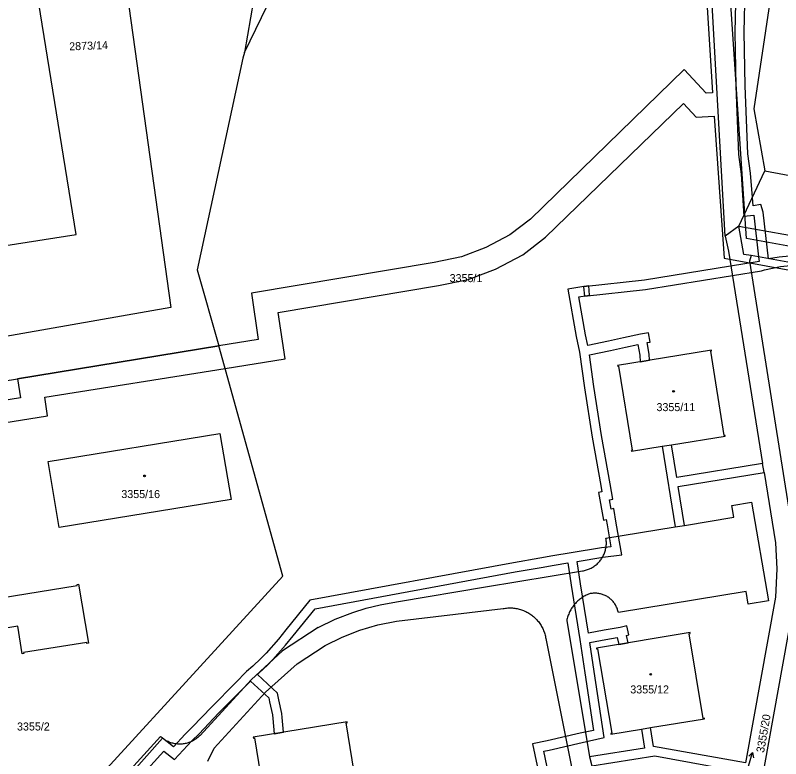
# Model space of a CAD drawing. Extents: x -756746 to -753363, y -1166406 to -1161727.
# Drawn here: x -756300.9 to -756138.5, y -1165220.9 to -1165063.1 of the extents above; entities that cross this region are included whole.
import ezdxf

# ---------------------------------------------------------------- set-up
doc = ezdxf.new("R2010")
doc.units = 0
for name, color, linetype in [('Hranice parcel', 7, 'Continuous'), ('Parcelní čísla', 7, 'Continuous'), ('Pop  PČ popisy', 7, 'Continuous'), ('Vnitřní kresba', 7, 'Continuous'), ('Věcná břemena k části', 7, 'Continuous'), ('Značky budov', 7, 'Continuous')]:
    doc.layers.add(name, color=color, linetype=linetype)

msp = doc.modelspace()

# ---------------------------------------------------------------- linework, layer by layer
at = {"layer": 'Hranice parcel'}
for p, q in [((-756147.35, -1165107.85), (-756141.83, -1165096.13)), ((-756141.83, -1165096.13), (-756090.74, -1165105.46))]:
    msp.add_line(p, q, dxfattribs=at)
for points in [[(-756307.06, -1164992.19), (-756286.92, -1164988.97), (-756267.91, -1165125.1), (-756332.02, -1165136.37)], [(-756328.32, -1165115.93), (-756288.05, -1165109.59), (-756307.06, -1164992.19)], [(-756241.04, -1165003.95), (-756253.64, -1165002.86), (-756249.73, -1165056.17), (-756252.32, -1165070.99)], [(-756252.32, -1165070.99), (-756249.89, -1165066.03), (-756238.15, -1165041.75)], [(-756147.35, -1165107.85), (-756150.28, -1165109.94), (-756153.78, -1165048.13)], [(-756140.59, -1165058.7), (-756144.18, -1165082.94), (-756141.83, -1165096.13)], [(-756252.32, -1165070.99), (-756252.65, -1165072.21), (-756262.31, -1165117.14), (-756257.76, -1165133.28)], [(-756123.5, -1165117.9), (-756126.09, -1165117.44), (-756144.77, -1165114.11), (-756146.31, -1165113.83), (-756147.35, -1165107.85)], [(-756123.5, -1165117.9), (-756128.71, -1165149.22), (-756133.53, -1165175.81), (-756136.04, -1165189.68), (-756142.01, -1165222.54), (-756147.67, -1165253.74), (-756148.58, -1165258.72), (-756151.4, -1165267.5), (-756153.45, -1165269.67), (-756159.75, -1165276.35), (-756169.92, -1165287.15), (-756163.38, -1165293.27)], [(-756330.92, -1165145.2), (-756300.5, -1165140.27), (-756257.76, -1165133.28)], [(-756300.87, -1165244.03), (-756299.83, -1165243.05), (-756244.17, -1165182.18), (-756257.76, -1165133.28)], [(-756158.91, -1165171.37), (-756160.25, -1165163.1), (-756142.02, -1165160.16), (-756142.33, -1165158.21), (-756160.56, -1165161.2), (-756161.68, -1165154.28), (-756150.28, -1165152.46), (-756150.29, -1165152.27), (-756150.52, -1165152.31), (-756153.32, -1165134.38), (-756153.15, -1165134.35), (-756153.17, -1165134.17), (-756173.11, -1165137.41), (-756173.09, -1165137.57), (-756172.9, -1165137.54), (-756170.01, -1165155.44), (-756170.2, -1165155.47), (-756170.17, -1165155.64), (-756163.64, -1165154.59), (-756160.87, -1165171.69), (-756158.91, -1165171.37)], [(-756293.94, -1165157.84), (-756257.51, -1165151.85), (-756255.15, -1165165.89), (-756291.61, -1165171.82), (-756293.94, -1165157.84)], [(-756326.02, -1165202.75), (-756325.99, -1165202.95), (-756326.32, -1165203.01), (-756328.36, -1165190.5), (-756328.03, -1165190.44), (-756328, -1165190.67), (-756287.8, -1165184.17), (-756287.83, -1165183.94), (-756287.52, -1165183.89), (-756285.44, -1165196.38), (-756285.76, -1165196.43), (-756285.79, -1165196.23), (-756299.19, -1165198.39), (-756299.16, -1165198.6), (-756299.48, -1165198.65), (-756300.41, -1165192.8), (-756311.72, -1165194.59), (-756310.8, -1165200.49), (-756311.08, -1165200.53), (-756311.12, -1165200.33), (-756326.02, -1165202.75)], [(-756145.99, -1165221.83), (-756165.47, -1165218.36), (-756166.1, -1165214.32), (-756154.69, -1165212.43), (-756154.7, -1165212.34), (-756154.94, -1165212.38), (-756157.92, -1165194.37), (-756157.68, -1165194.33), (-756157.71, -1165194.15), (-756177.59, -1165197.47), (-756177.56, -1165197.6), (-756177.35, -1165197.57), (-756174.35, -1165215.51), (-756174.57, -1165215.54), (-756174.54, -1165215.72), (-756168.03, -1165214.64), (-756167.4, -1165218.67), (-756179.07, -1165220.55), (-756178.6, -1165222.45), (-756165.18, -1165220.28), (-756146.32, -1165223.78)], [(-756247.5, -1165234.46), (-756247.47, -1165234.64), (-756240.92, -1165233.57), (-756240.43, -1165236.52), (-756249.08, -1165237.91), (-756247.25, -1165239.59), (-756240.11, -1165238.47), (-756238.61, -1165247.52), (-756236.25, -1165249.69), (-756238.54, -1165235.81), (-756238.96, -1165233.25), (-756227.55, -1165231.38), (-756227.58, -1165231.2), (-756227.81, -1165231.24), (-756230.74, -1165213.31), (-756230.51, -1165213.27), (-756230.54, -1165213.09), (-756250.48, -1165216.36), (-756250.42, -1165216.55), (-756250.19, -1165216.51), (-756247.26, -1165234.42), (-756247.5, -1165234.46)]]:
    msp.add_lwpolyline(points, dxfattribs=at)
at = {"layer": 'Pop  PČ popisy'}
for p, q in [((-756145.34, -1165222.47), (-756144.46, -1165219.6)), ((-756144.46, -1165219.6), (-756145.23, -1165220.41)), ((-756144.46, -1165219.6), (-756144.28, -1165220.7))]:
    msp.add_line(p, q, dxfattribs=at)
at = {"layer": 'Vnitřní kresba'}
for p, q in [((-756147.35, -1165107.85), (-756092.53, -1165117.68)), ((-756150.28, -1165109.94), (-756149.56, -1165113.19)), ((-756149.56, -1165113.19), (-756142.33, -1165158.21)), ((-756144.77, -1165114.11), (-756145.15, -1165115.26)), ((-756145.15, -1165115.26), (-756136.1, -1165171.96)), ((-756163.64, -1165154.59), (-756161.68, -1165154.28)), ((-756142.02, -1165160.16), (-756139.61, -1165175.11)), ((-756148.9, -1165167.14), (-756144.71, -1165166.46)), ((-756144.71, -1165166.46), (-756141.11, -1165187.42)), ((-756148.47, -1165169.65), (-756148.9, -1165167.14)), ((-756158.91, -1165171.37), (-756148.47, -1165169.65)), ((-756175.58, -1165174.1), (-756160.87, -1165171.69)), ((-756139.61, -1165175.11), (-756139.33, -1165180.61)), ((-756201.13, -1165184.46), (-756180.56, -1165181.05)), ((-756139.33, -1165180.61), (-756139.6, -1165186.59)), ((-756219.58, -1165187.52), (-756201.13, -1165184.46)), ((-756145.83, -1165185.43), (-756172.95, -1165189.89)), ((-756145.38, -1165188.13), (-756145.83, -1165185.43)), ((-756221.58, -1165187.9), (-756219.58, -1165187.52)), ((-756139.6, -1165186.59), (-756145.99, -1165221.83)), ((-756141.11, -1165187.42), (-756145.38, -1165188.13)), ((-756229.32, -1165189.86), (-756226.45, -1165188.96)), ((-756226.45, -1165188.96), (-756223.52, -1165188.27)), ((-756223.52, -1165188.27), (-756221.58, -1165187.9)), ((-756207.53, -1165190.24), (-756197.41, -1165189.04)), ((-756233.06, -1165191.29), (-756229.32, -1165189.86)), ((-756220.05, -1165191.73), (-756207.53, -1165190.24)), ((-756236.68, -1165193.09), (-756233.06, -1165191.29)), ((-756227.85, -1165193.63), (-756223.99, -1165192.52)), ((-756223.99, -1165192.52), (-756220.05, -1165191.73)), ((-756183.91, -1165191.59), (-756179.07, -1165220.55)), ((-756236.68, -1165193.09), (-756244.24, -1165197.99)), ((-756231.59, -1165195.08), (-756227.85, -1165193.63)), ((-756235.21, -1165196.91), (-756231.59, -1165195.08)), ((-756188.35, -1165195.4), (-756181.37, -1165230.26)), ((-756241.14, -1165200.74), (-756235.21, -1165196.91)), ((-756244.24, -1165197.99), (-756250.86, -1165204.17)), ((-756247.86, -1165206.81), (-756241.14, -1165200.74)), ((-756250.86, -1165204.17), (-756261.74, -1165215.96)), ((-756258.71, -1165218.68), (-756247.86, -1165206.81)), ((-756168.03, -1165214.64), (-756166.1, -1165214.32)), ((-756293.73, -1165242.01), (-756270.12, -1165216.21)), ((-756260.08, -1165221.45), (-756258.71, -1165218.68))]:
    msp.add_line(p, q, dxfattribs=at)
for points in [[(-756180.56, -1165181.05), (-756180.35, -1165181.01), (-756180.14, -1165180.97), (-756179.93, -1165180.91), (-756179.72, -1165180.85), (-756179.52, -1165180.78), (-756179.31, -1165180.71), (-756179.11, -1165180.62), (-756178.92, -1165180.53), (-756178.72, -1165180.44), (-756178.53, -1165180.33), (-756178.35, -1165180.22), (-756178.17, -1165180.11), (-756177.99, -1165179.98), (-756177.82, -1165179.85), (-756177.65, -1165179.72), (-756177.48, -1165179.58), (-756177.33, -1165179.43), (-756177.18, -1165179.28), (-756177.03, -1165179.12), (-756176.89, -1165178.95), (-756176.75, -1165178.78), (-756176.62, -1165178.61), (-756176.5, -1165178.43), (-756176.38, -1165178.25), (-756176.27, -1165178.07), (-756176.17, -1165177.88), (-756176.08, -1165177.68), (-756175.99, -1165177.49), (-756175.91, -1165177.28), (-756175.83, -1165177.08), (-756175.76, -1165176.88), (-756175.7, -1165176.67), (-756175.65, -1165176.46), (-756175.61, -1165176.25), (-756175.57, -1165176.04), (-756175.54, -1165175.82), (-756175.52, -1165175.61), (-756175.5, -1165175.39), (-756175.5, -1165175.18), (-756175.5, -1165174.96), (-756175.51, -1165174.74), (-756175.52, -1165174.53), (-756175.55, -1165174.31), (-756175.58, -1165174.1)], [(-756179.09, -1165185.91), (-756179.32, -1165186), (-756179.54, -1165186.1), (-756179.76, -1165186.2), (-756179.97, -1165186.31), (-756180.19, -1165186.43), (-756180.39, -1165186.55), (-756180.6, -1165186.69), (-756180.8, -1165186.82), (-756180.99, -1165186.97), (-756181.19, -1165187.12), (-756181.37, -1165187.27), (-756181.56, -1165187.43), (-756181.73, -1165187.6), (-756181.9, -1165187.77), (-756182.07, -1165187.95), (-756182.23, -1165188.13), (-756182.38, -1165188.32), (-756182.53, -1165188.51), (-756182.67, -1165188.71), (-756182.81, -1165188.91), (-756182.94, -1165189.11), (-756183.06, -1165189.32), (-756183.18, -1165189.54), (-756183.29, -1165189.76), (-756183.39, -1165189.98), (-756183.49, -1165190.2), (-756183.58, -1165190.42), (-756183.66, -1165190.65), (-756183.73, -1165190.88), (-756183.8, -1165191.12), (-756183.86, -1165191.35), (-756183.91, -1165191.59)], [(-756172.95, -1165189.89), (-756172.99, -1165189.7), (-756173.04, -1165189.5), (-756173.1, -1165189.31), (-756173.16, -1165189.12), (-756173.23, -1165188.94), (-756173.31, -1165188.75), (-756173.4, -1165188.57), (-756173.49, -1165188.4), (-756173.59, -1165188.22), (-756173.69, -1165188.05), (-756173.81, -1165187.89), (-756173.93, -1165187.73), (-756174.05, -1165187.57), (-756174.18, -1165187.42), (-756174.32, -1165187.28), (-756174.46, -1165187.14), (-756174.61, -1165187.01), (-756174.77, -1165186.88), (-756174.92, -1165186.76), (-756175.09, -1165186.64), (-756175.25, -1165186.53), (-756175.43, -1165186.43), (-756175.6, -1165186.34), (-756175.78, -1165186.25), (-756175.96, -1165186.17), (-756176.15, -1165186.09), (-756176.33, -1165186.03), (-756176.53, -1165185.97), (-756176.72, -1165185.92), (-756176.91, -1165185.88), (-756177.11, -1165185.84), (-756177.31, -1165185.81), (-756177.51, -1165185.79), (-756177.7, -1165185.78), (-756177.9, -1165185.77), (-756178.1, -1165185.78), (-756178.3, -1165185.79), (-756178.5, -1165185.81), (-756178.7, -1165185.83), (-756178.9, -1165185.87), (-756179.09, -1165185.91)], [(-756197.41, -1165189.04), (-756197.17, -1165189), (-756196.92, -1165188.96), (-756196.68, -1165188.94), (-756196.43, -1165188.92), (-756196.18, -1165188.91), (-756195.94, -1165188.9), (-756195.69, -1165188.91), (-756195.44, -1165188.92), (-756195.2, -1165188.94), (-756194.95, -1165188.97), (-756194.71, -1165189.01), (-756194.46, -1165189.05), (-756194.22, -1165189.1), (-756193.98, -1165189.16), (-756193.75, -1165189.23), (-756193.51, -1165189.3), (-756193.28, -1165189.39), (-756193.05, -1165189.48), (-756192.82, -1165189.57), (-756192.6, -1165189.68), (-756192.38, -1165189.79), (-756192.16, -1165189.91), (-756191.95, -1165190.03), (-756191.74, -1165190.17), (-756191.54, -1165190.3), (-756191.33, -1165190.45), (-756191.14, -1165190.6), (-756190.95, -1165190.76), (-756190.77, -1165190.92), (-756190.59, -1165191.09), (-756190.41, -1165191.27), (-756190.24, -1165191.45), (-756190.08, -1165191.63), (-756189.92, -1165191.82), (-756189.77, -1165192.02), (-756189.63, -1165192.22), (-756189.49, -1165192.43), (-756189.36, -1165192.63), (-756189.24, -1165192.85), (-756189.12, -1165193.06), (-756189.01, -1165193.29), (-756188.91, -1165193.51), (-756188.81, -1165193.74), (-756188.72, -1165193.97), (-756188.64, -1165194.2), (-756188.57, -1165194.44), (-756188.5, -1165194.68), (-756188.44, -1165194.92), (-756188.39, -1165195.16), (-756188.35, -1165195.4)], [(-756261.74, -1165215.96), (-756261.89, -1165216.11), (-756262.05, -1165216.26), (-756262.21, -1165216.41), (-756262.38, -1165216.54), (-756262.55, -1165216.68), (-756262.73, -1165216.8), (-756262.91, -1165216.92), (-756263.09, -1165217.03), (-756263.28, -1165217.14), (-756263.48, -1165217.23), (-756263.67, -1165217.32), (-756263.87, -1165217.41), (-756264.08, -1165217.48), (-756264.28, -1165217.55), (-756264.49, -1165217.61), (-756264.7, -1165217.67), (-756264.91, -1165217.71), (-756265.12, -1165217.75), (-756265.34, -1165217.78), (-756265.55, -1165217.8), (-756265.77, -1165217.82), (-756265.99, -1165217.82), (-756266.2, -1165217.82), (-756266.42, -1165217.81), (-756266.64, -1165217.79), (-756266.85, -1165217.77), (-756267.06, -1165217.74), (-756267.28, -1165217.7), (-756267.49, -1165217.65), (-756267.7, -1165217.59), (-756267.9, -1165217.53), (-756268.11, -1165217.46), (-756268.31, -1165217.38), (-756268.51, -1165217.29), (-756268.7, -1165217.2), (-756268.9, -1165217.1), (-756269.08, -1165216.99), (-756269.27, -1165216.88), (-756269.45, -1165216.76), (-756269.62, -1165216.63), (-756269.79, -1165216.5), (-756269.96, -1165216.36), (-756270.12, -1165216.21)]]:
    msp.add_lwpolyline(points, dxfattribs=at)
at = {"layer": 'Věcná břemena k části'}
for points in [[(-756079.62, -1165122.53), (-756145.76, -1165110.44), (-756146.11, -1165105.21), (-756150.57, -1165038.42)], [(-756154.98, -1165047.7), (-756152.97, -1165079.52), (-756154.34, -1165079.6), (-756158.97, -1165074.59), (-756191.6, -1165106.34), (-756195.96, -1165109.68), (-756201.11, -1165112.41), (-756206.21, -1165114.33), (-756212.03, -1165115.53), (-756250.84, -1165122.08), (-756249.37, -1165131.91), (-756257.76, -1165133.28), (-756300.5, -1165140.27), (-756299.86, -1165144.28), (-756336.19, -1165150.17)], [(-756148.04, -1165057.33), (-756148.24, -1165066.64), (-756148.04, -1165078.1), (-756147.44, -1165092.63), (-756146.91, -1165096.78), (-756146.35, -1165105.72), (-756144.17, -1165105.51), (-756143.21, -1165114.39), (-756143.1, -1165115.36), (-756167.43, -1165119.31), (-756180.34, -1165120.72), (-756180.13, -1165122.71), (-756167.17, -1165121.29), (-756142.58, -1165117.3), (-756141.9, -1165117.13), (-756138.52, -1165116.44), (-756134.21, -1165115.99)], [(-756132.26, -1165113.78), (-756138.82, -1165114.46), (-756141.11, -1165114.76), (-756142.23, -1165104.88), (-756142.71, -1165103.26), (-756144.34, -1165103.51), (-756144.49, -1165101.77), (-756144.93, -1165096.58), (-756145.44, -1165092.47), (-756146.04, -1165078.04), (-756146.24, -1165066.64), (-756146.04, -1165057.51)], [(-756314.5, -1165151.34), (-756294.13, -1165148.13), (-756294.7, -1165144.19), (-756256.43, -1165138.07), (-756243.67, -1165136.03), (-756245.17, -1165126.19), (-756211.11, -1165120.44), (-756204.81, -1165119.14), (-756199.06, -1165116.98), (-756193.25, -1165113.9), (-756188.38, -1165110.17), (-756159.13, -1165081.79), (-756156.41, -1165084.73), (-756152.64, -1165084.51), (-756150.46, -1165114.66), (-756123.77, -1165119.54)], [(-756168.24, -1165130.77), (-756171.85, -1165131.59), (-756175.03, -1165132.27), (-756179.43, -1165133.21), (-756179.95, -1165130.89), (-756181.37, -1165122.83), (-756180.02, -1165122.61), (-756179.05, -1165122.52), (-756179.25, -1165120.52), (-756180.28, -1165120.63), (-756183.69, -1165121.19), (-756181.91, -1165131.29), (-756181.18, -1165134.6), (-756180.16, -1165142.18), (-756178.48, -1165152.65), (-756176.66, -1165162.9), (-756176.43, -1165164.25), (-756177.14, -1165164.4), (-756176.12, -1165170.27), (-756175.54, -1165170.16), (-756175.34, -1165171.23), (-756174.54, -1165175.91), (-756176.54, -1165176.18), (-756182.98, -1165177.21), (-756186.87, -1165177.85), (-756189.64, -1165178.32), (-756195.21, -1165179.3), (-756238.41, -1165187.26), (-756243.5, -1165193.58), (-756245.09, -1165195.54), (-756247.71, -1165198.48), (-756248.81, -1165199.63), (-756250.56, -1165201.28), (-756251.86, -1165202.43), (-756254.18, -1165204.84), (-756259.24, -1165209.88), (-756263.37, -1165214.23), (-756264.89, -1165215.72), (-756267.34, -1165218.37), (-756269.69, -1165216.57), (-756276.38, -1165224.03)], [(-756187.5, -1165225.37), (-756188.79, -1165219.31), (-756187.63, -1165219.09), (-756180.6, -1165217.49), (-756175.97, -1165216.44), (-756178.06, -1165202.42), (-756179.01, -1165196.27), (-756175.61, -1165195.61), (-756173.19, -1165195.19), (-756172.86, -1165196.68), (-756170.89, -1165196.35), (-756171.23, -1165194.78), (-756170.7, -1165194.65), (-756171.18, -1165192.71), (-756172.54, -1165193.04), (-756175.97, -1165193.65), (-756179.32, -1165194.29), (-756180.96, -1165183.76), (-756181.69, -1165179.03), (-756176.24, -1165178.16), (-756172.22, -1165177.61), (-756173.38, -1165170.89), (-756173.92, -1165167.82), (-756174.5, -1165167.93), (-756174.84, -1165165.96), (-756174.13, -1165165.81), (-756174.7, -1165162.56), (-756176.5, -1165152.31), (-756178.18, -1165141.88), (-756179.08, -1165135.18), (-756174.61, -1165134.23), (-756171.41, -1165133.55), (-756168.83, -1165132.96), (-756168.41, -1165135.24), (-756168.32, -1165136.63), (-756166.33, -1165136.31), (-756166.43, -1165135), (-756166.87, -1165132.56), (-756166.19, -1165132.45), (-756166.53, -1165130.47), (-756168.24, -1165130.77)], [(-756274.92, -1165225.39), (-756269.43, -1165219.29), (-756267.12, -1165221.07), (-756263.45, -1165217.12), (-756261.95, -1165215.63), (-756257.8, -1165211.28), (-756252.76, -1165206.24), (-756251.03, -1165204.44), (-756247.14, -1165208.02), (-756246.98, -1165208.82), (-756246.35, -1165211.63), (-756246.29, -1165212.36), (-756245.97, -1165215.62), (-756244, -1165215.3), (-756244.29, -1165212.18), (-756244.37, -1165211.33), (-756245.02, -1165208.4), (-756245.3, -1165206.98), (-756249.57, -1165203.07), (-756249.22, -1165202.76), (-756247.41, -1165201.05), (-756246.25, -1165199.84), (-756243.57, -1165196.84), (-756241.94, -1165194.84), (-756237.31, -1165189.1), (-756194.85, -1165181.26), (-756189.3, -1165180.3), (-756186.55, -1165179.83), (-756183.66, -1165179.35), (-756182.94, -1165184.06), (-756181.14, -1165195.62), (-756180.04, -1165202.72), (-756178.23, -1165214.9), (-756181.04, -1165215.53), (-756188.05, -1165217.13), (-756191.17, -1165217.73), (-756189.46, -1165225.73)]]:
    msp.add_lwpolyline(points, dxfattribs=at)
at = {"layer": 'Značky budov'}
for centre in [(-756161.24, -1165142.92), (-756273.51, -1165160.87), (-756166.09, -1165202.99)]:
    msp.add_circle(centre, 0.175, dxfattribs=at)

# ---------------------------------------------------------------- texts
at = {"layer": 'Parcelní čísla'}
for s, rotation, p in [('2873/14', 2, (-756289.47, -1165070.53)), ('3355/20', 80, (-756142.04, -1165219.74))]:
    msp.add_text(s, height=1.7, rotation=rotation, dxfattribs=at).set_placement(p)
for s, p in [('3355/1', (-756208.76, -1165119.73)), ('3355/11', (-756164.86, -1165147.12)), ('3355/16', (-756278.44, -1165165.58)), ('3355/12', (-756170.42, -1165207.06)), ('3355/2', (-756300.58, -1165214.93))]:
    msp.add_text(s, height=1.7, dxfattribs=at).set_placement(p)

doc.saveas('drawing.dxf')
